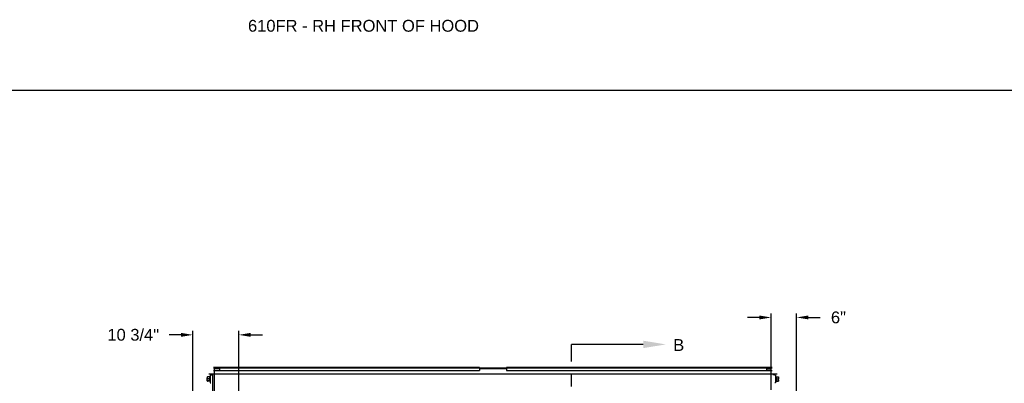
# Model space of a CAD drawing. Header units: inches. Extents: x 170 to 284, y 215 to 248.
# Tile 390 of 656: x 200.76 to 208.58, y 225.17 to 228.05. Entities that reach past the tile are written whole.
import ezdxf
from ezdxf import colors
from ezdxf.entities.mleader import LeaderData, LeaderLine
from ezdxf.math import Vec2, Vec3

# ---------------------------------------------------------------- set-up
doc = ezdxf.new("R2010")
doc.units = ezdxf.units.IN
doc.header["$LTSCALE"] = 0.25
doc.header["$MEASUREMENT"] = 0
doc.linetypes.add('CENTER', pattern=[2, 1.25, -0.25, 0.25, -0.25])
for name, color, linetype in [('ANNOTATIONS', 1, 'Continuous'), ('RH FRONT OF HOOD', 7, 'Continuous'), ('SECTION CUTS', 6, 'CENTER')]:
    doc.layers.add(name, color=color, linetype=linetype)
doc.styles.add('ARIAL', font='arial.ttf', dxfattribs={"height": 0.09375})
doc.styles.get("Standard").update_dxf_attribs({"font": 'romans.shx'})
doc.dimstyles.new('STANDARD$0', dxfattribs={"dimtxt": 0.09375, "dimasz": 0.09375, "dimexe": 0.03125, "dimexo": 0.046875, "dimgap": 0.09, "dimtad": 0, "dimtih": 1, "dimtoh": 1, "dimdec": 4, "dimzin": 0, "dimdsep": 46, "dimtxsty": 'ARIAL', "dimcen": 0.09, "dimadec": 0, "dimazin": 0, "dimtfac": 1, "dimtdec": 4, "dimtofl": 0, "dimtmove": 0, "dimatfit": 1, "dimfxl": 1, "dimtolj": 1, "dimtzin": 0, "dimarcsym": 0})

# ---------------------------------------------------------------- blocks, each defined once
blk = doc.blocks.new('*D127')
at = {"layer": 'ANNOTATIONS', "color": 0, "lineweight": -2, "transparency": 16777216}
for p, q in [((202.0406, 225.5512), (201.9469, 225.5512)), ((202.1344, 224.9453), (202.1344, 225.5824)), ((202.5003, 224.4645), (202.5003, 225.5824)), ((202.5941, 225.5512), (202.6878, 225.5512))]:
    blk.add_line(p, q, dxfattribs=at)
at = {"layer": 'ANNOTATIONS', "color": 0, "transparency": 16777216}
for points in [[(202.0406, 225.5668), (202.0406, 225.5355), (202.1344, 225.5512)], [(202.5941, 225.5668), (202.5941, 225.5355), (202.5003, 225.5512)]]:
    blk.add_solid(points, dxfattribs=at)
at = {"layer": 'defpoints', "color": 0, "transparency": 16777216}
for p in [(202.5003, 225.5512), (202.1344, 224.8984), (202.5003, 224.4177)]:
    blk.add_point(p, dxfattribs=at)
at = {"layer": 'ANNOTATIONS', "color": 0, "transparency": 16777216, "insert": (201.6618, 225.5512), "char_height": 0.09375, "attachment_point": 5, "style": 'ARIAL'}
blk.add_mtext('\\A1;10 3/4"', dxfattribs=at)
blk = doc.blocks.new('*D128')
at = {"layer": 'ANNOTATIONS', "color": 0, "lineweight": -2, "transparency": 16777216}
for p, q in [((206.6315, 225.6894), (206.5378, 225.6894)), ((206.7253, 225.1151), (206.7253, 225.7206)), ((206.9273, 224.9897), (206.9273, 225.7206)), ((207.021, 225.6894), (207.1148, 225.6894))]:
    blk.add_line(p, q, dxfattribs=at)
at = {"layer": 'ANNOTATIONS', "color": 0, "transparency": 16777216}
for points in [[(206.6315, 225.705), (206.6315, 225.6738), (206.7253, 225.6894)], [(207.021, 225.705), (207.021, 225.6738), (206.9273, 225.6894)]]:
    blk.add_solid(points, dxfattribs=at)
at = {"layer": 'defpoints', "color": 0, "transparency": 16777216}
for p in [(206.9273, 225.6894), (206.7253, 225.0682), (206.9273, 224.9429)]:
    blk.add_point(p, dxfattribs=at)
at = {"layer": 'ANNOTATIONS', "color": 0, "transparency": 16777216, "insert": (207.2589, 225.6894), "char_height": 0.09375, "attachment_point": 5, "style": 'ARIAL'}
blk.add_mtext('\\A1;6"', dxfattribs=at)

msp = doc.modelspace()

# ---------------------------------------------------------------- linework, layer by layer
at = {"layer": 'defpoints'}
msp.add_lwpolyline([(213.72204, 214.75854), (194.25216, 214.75854), (194.25216, 227.49365), (213.72204, 227.49365)], close=True, dxfattribs=at)
at = {"layer": 'RH FRONT OF HOOD'}
for p, q in [((206.77213, 225.23903), (202.26084, 225.23903)), ((206.77213, 225.23798), (202.26084, 225.23798)), ((202.27317, 225.21898), (202.26783, 225.21898)), ((202.26783, 225.21898), (202.26783, 225.18209)), ((202.27776, 225.23047), (202.27317, 225.23047)), ((202.27317, 225.23047), (202.27317, 225.17055)), ((202.27776, 225.23475), (202.29488, 225.23475)), ((202.29488, 225.07503), (202.29488, 225.23475)), ((204.40948, 225.29065), (202.29936, 225.29065)), ((202.29936, 225.2901), (204.40948, 225.2901)), ((202.29936, 225.26771), (204.40948, 225.26771)), ((202.29936, 225.26714), (204.40948, 225.26714)), ((202.34624, 225.28611), (202.30772, 225.28611)), ((202.30772, 225.28183), (202.30772, 225.28611)), ((202.30772, 225.23903), (202.30772, 225.28183)), ((202.34624, 225.28183), (202.30772, 225.28183)), ((202.30772, 224.40973), (202.30772, 225.23475)), ((202.30772, 225.07503), (202.30772, 225.23475)), ((202.34624, 225.29065), (202.34624, 225.2901)), ((202.34624, 225.2901), (202.34624, 225.26771)), ((202.34624, 225.26771), (202.34624, 225.26714)), ((204.40948, 225.29065), (204.40948, 225.2901)), ((204.40948, 225.2901), (204.40948, 225.26771)), ((204.62349, 225.28611), (204.40948, 225.28611)), ((204.62349, 225.28183), (204.40948, 225.28183)), ((204.40948, 225.26771), (204.40948, 225.26714)), ((206.7336, 225.29065), (204.62349, 225.29065)), ((204.62349, 225.29065), (204.62349, 225.2901)), ((204.62349, 225.2901), (204.62349, 225.26771)), ((204.62349, 225.2901), (206.7336, 225.2901)), ((204.62349, 225.26771), (204.62349, 225.26714)), ((204.62349, 225.26771), (206.7336, 225.26771)), ((204.62349, 225.26714), (206.7336, 225.26714)), ((206.68673, 225.29065), (206.68673, 225.2901)), ((206.68673, 225.29065), (206.68673, 225.2901)), ((206.68673, 225.2901), (206.68673, 225.26771)), ((206.68673, 225.2901), (206.68673, 225.26771)), ((206.72525, 225.28611), (206.68673, 225.28611)), ((206.68673, 225.28611), (206.72525, 225.28611)), ((206.72525, 225.28183), (206.68673, 225.28183)), ((206.68673, 225.28183), (206.72525, 225.28183)), ((206.68673, 225.26771), (206.68673, 225.26714)), ((206.68673, 225.26771), (206.68673, 225.26714)), ((206.72525, 225.28183), (206.72525, 225.28611)), ((206.72525, 225.28183), (206.72525, 225.28611)), ((206.72525, 225.23903), (206.72525, 225.28183)), ((206.72525, 225.23903), (206.72525, 225.28183)), ((206.75521, 225.23475), (206.73809, 225.23475)), ((206.75521, 225.23047), (206.7598, 225.23047)), ((206.7598, 225.23047), (206.7598, 225.17055)), ((206.7598, 225.21898), (206.76514, 225.21898)), ((206.76514, 225.21898), (206.76514, 225.18209)), ((202.24868, 225.21656), (202.24868, 225.20895)), ((202.24868, 225.1929), (202.24868, 225.20895)), ((202.24868, 225.1929), (202.24868, 225.18446)), ((202.26569, 225.21684), (202.25082, 225.21684)), ((202.26569, 225.20106), (202.25082, 225.20106)), ((202.26569, 225.18473), (202.25082, 225.18473)), ((202.26569, 225.18418), (202.25082, 225.18418)), ((202.27317, 225.18209), (202.26783, 225.18209)), ((202.27317, 225.17055), (202.27776, 225.17055)), ((206.7598, 225.17055), (206.75521, 225.17055)), ((206.7598, 225.18209), (206.76514, 225.18209)), ((206.76728, 225.21684), (206.78214, 225.21684)), ((206.76728, 225.20106), (206.78214, 225.20106)), ((206.76728, 225.18473), (206.78214, 225.18473)), ((206.76728, 225.18418), (206.78214, 225.18418)), ((206.78428, 225.21656), (206.78428, 225.20895)), ((206.78428, 225.1929), (206.78428, 225.20895)), ((206.78428, 225.1929), (206.78428, 225.18446))]:
    msp.add_line(p, q, dxfattribs=at)
for points, knots in [([(202.25082, 225.21684), (202.25026, 225.21561), (202.24912, 225.21311), (202.24869, 225.21039), (202.24868, 225.20899), (202.24868, 225.20895)], [0, 0, 0, 0, 0.4845461, 0.9867483, 1, 1, 1, 1]), ([(202.24868, 225.21656), (202.24877, 225.2166), (202.24893, 225.21668), (202.24989, 225.21677), (202.25062, 225.21682), (202.25082, 225.21684)], [0, 0, 0, 0, 0.4066349, 0.8279722, 1, 1, 1, 1]), ([(202.24868, 225.20895), (202.24877, 225.20785), (202.24893, 225.2056), (202.24989, 225.20298), (202.25062, 225.2015), (202.25082, 225.20106)], [0, 0, 0, 0, 0.4066349, 0.8279722, 1, 1, 1, 1]), ([(202.24868, 225.1929), (202.24869, 225.19309), (202.2487, 225.19431), (202.24905, 225.1966), (202.24991, 225.19912), (202.2506, 225.20058), (202.25082, 225.20106)], [0, 0, 0, 0, 0.06692138, 0.43583683, 0.81526676, 1, 1, 1, 1]), ([(202.25082, 225.18473), (202.25051, 225.18543), (202.24975, 225.18706), (202.24889, 225.18979), (202.24875, 225.19185), (202.24868, 225.1929)], [0, 0, 0, 0, 0.26544469, 0.62807321, 1, 1, 1, 1]), ([(202.25082, 225.18473), (202.25026, 225.18469), (202.24912, 225.1846), (202.24869, 225.18451), (202.24868, 225.18446), (202.24868, 225.18446)], [0, 0, 0, 0, 0.48454611, 0.98674827, 1, 1, 1, 1]), ([(202.24868, 225.18446), (202.24877, 225.18442), (202.24893, 225.18434), (202.24989, 225.18424), (202.25062, 225.18419), (202.25082, 225.18418)], [0, 0, 0, 0, 0.4066349, 0.8279722, 1, 1, 1, 1]), ([(202.26569, 225.21684), (202.26625, 225.21561), (202.26739, 225.21311), (202.26782, 225.21039), (202.26783, 225.20899), (202.26783, 225.20895)], [0, 0, 0, 0, 0.4845461, 0.9867483, 1, 1, 1, 1]), ([(202.26783, 225.21656), (202.26774, 225.2166), (202.26758, 225.21668), (202.26662, 225.21677), (202.2659, 225.21682), (202.26569, 225.21684)], [0, 0, 0, 0, 0.4066349, 0.8279722, 1, 1, 1, 1]), ([(202.26783, 225.20895), (202.26774, 225.20785), (202.26758, 225.2056), (202.26662, 225.20298), (202.2659, 225.2015), (202.26569, 225.20106)], [0, 0, 0, 0, 0.4066349, 0.8279722, 1, 1, 1, 1]), ([(202.26783, 225.1929), (202.26782, 225.19309), (202.26781, 225.19431), (202.26746, 225.1966), (202.2666, 225.19912), (202.26591, 225.20058), (202.26569, 225.20106)], [0, 0, 0, 0, 0.06692138, 0.43583683, 0.81526676, 1, 1, 1, 1]), ([(202.26569, 225.18473), (202.266, 225.18543), (202.26676, 225.18706), (202.26762, 225.18979), (202.26776, 225.19185), (202.26783, 225.1929)], [0, 0, 0, 0, 0.2654447, 0.6280732, 1, 1, 1, 1]), ([(202.26569, 225.18473), (202.26625, 225.18469), (202.26739, 225.1846), (202.26782, 225.18451), (202.26783, 225.18446), (202.26783, 225.18446)], [0, 0, 0, 0, 0.4845461, 0.9867483, 1, 1, 1, 1]), ([(202.26783, 225.18446), (202.26774, 225.18442), (202.26758, 225.18434), (202.26662, 225.18424), (202.2659, 225.18419), (202.26569, 225.18418)], [0, 0, 0, 0, 0.4066349, 0.82797221, 1, 1, 1, 1]), ([(206.76728, 225.21684), (206.76672, 225.21561), (206.76557, 225.21311), (206.76515, 225.21039), (206.76514, 225.20899), (206.76514, 225.20895)], [0, 0, 0, 0, 0.4845461, 0.9867483, 1, 1, 1, 1]), ([(206.76514, 225.21656), (206.76522, 225.2166), (206.76539, 225.21668), (206.76635, 225.21677), (206.76707, 225.21682), (206.76728, 225.21684)], [0, 0, 0, 0, 0.4066349, 0.8279722, 1, 1, 1, 1]), ([(206.76514, 225.20895), (206.76522, 225.20785), (206.76539, 225.2056), (206.76635, 225.20298), (206.76707, 225.2015), (206.76728, 225.20106)], [0, 0, 0, 0, 0.4066349, 0.8279722, 1, 1, 1, 1]), ([(206.76514, 225.1929), (206.76514, 225.19309), (206.76516, 225.19431), (206.76551, 225.1966), (206.76637, 225.19912), (206.76706, 225.20058), (206.76728, 225.20106)], [0, 0, 0, 0, 0.06692138, 0.43583683, 0.81526676, 1, 1, 1, 1]), ([(206.76728, 225.18473), (206.76696, 225.18543), (206.76621, 225.18706), (206.76534, 225.18979), (206.76521, 225.19185), (206.76514, 225.1929)], [0, 0, 0, 0, 0.2654447, 0.6280732, 1, 1, 1, 1]), ([(206.76728, 225.18473), (206.76672, 225.18469), (206.76557, 225.1846), (206.76515, 225.18451), (206.76514, 225.18446), (206.76514, 225.18446)], [0, 0, 0, 0, 0.4845461, 0.9867483, 1, 1, 1, 1]), ([(206.76514, 225.18446), (206.76522, 225.18442), (206.76539, 225.18434), (206.76635, 225.18424), (206.76707, 225.18419), (206.76728, 225.18418)], [0, 0, 0, 0, 0.4066349, 0.82797221, 1, 1, 1, 1]), ([(206.78214, 225.21684), (206.78271, 225.21561), (206.78385, 225.21311), (206.78428, 225.21039), (206.78428, 225.20899), (206.78428, 225.20895)], [0, 0, 0, 0, 0.4845461, 0.9867483, 1, 1, 1, 1]), ([(206.78428, 225.21656), (206.7842, 225.2166), (206.78404, 225.21668), (206.78307, 225.21677), (206.78235, 225.21682), (206.78214, 225.21684)], [0, 0, 0, 0, 0.4066349, 0.8279722, 1, 1, 1, 1]), ([(206.78428, 225.20895), (206.7842, 225.20785), (206.78404, 225.2056), (206.78307, 225.20298), (206.78235, 225.2015), (206.78214, 225.20106)], [0, 0, 0, 0, 0.4066349, 0.8279722, 1, 1, 1, 1]), ([(206.78428, 225.1929), (206.78428, 225.19309), (206.78427, 225.19431), (206.78391, 225.1966), (206.78306, 225.19912), (206.78237, 225.20058), (206.78214, 225.20106)], [0, 0, 0, 0, 0.06692138, 0.43583683, 0.81526676, 1, 1, 1, 1]), ([(206.78214, 225.18473), (206.78246, 225.18543), (206.78321, 225.18706), (206.78408, 225.18979), (206.78421, 225.19185), (206.78428, 225.1929)], [0, 0, 0, 0, 0.26544469, 0.62807321, 1, 1, 1, 1]), ([(206.78214, 225.18473), (206.78271, 225.18469), (206.78385, 225.1846), (206.78428, 225.18451), (206.78428, 225.18446), (206.78428, 225.18446)], [0, 0, 0, 0, 0.48454611, 0.98674827, 1, 1, 1, 1]), ([(206.78428, 225.18446), (206.7842, 225.18442), (206.78404, 225.18434), (206.78307, 225.18424), (206.78235, 225.18419), (206.78214, 225.18418)], [0, 0, 0, 0, 0.4066349, 0.8279722, 1, 1, 1, 1])]:
    msp.add_open_spline(points, degree=3, knots=knots, dxfattribs=at)
at = {"layer": 'SECTION CUTS'}
msp.add_line((205.13955, 219.82804), (205.13955, 225.47531), dxfattribs=at)

# ---------------------------------------------------------------- texts
at = {"layer": 'ANNOTATIONS', "insert": (202.57261, 228.05267), "char_height": 0.09375, "width": 4.6220629, "attachment_point": 1, "line_spacing_factor": 0.86134, "style": 'ARIAL'}
msp.add_mtext('610FR - RH FRONT OF HOOD', dxfattribs=at)
at = {"layer": 'SECTION CUTS', "style": 'ARIAL'}
msp.add_text('B', height=0.09375, dxfattribs=at).set_placement((205.94758, 225.42361))

# ---------------------------------------------------------------- dimensions: what is measured, and where the dimension line sits
at = {"layer": 'ANNOTATIONS'}
for base, p1, p2, text, picture, middle in [((202.50032, 225.55116), (202.13437, 224.89843), (202.50032, 224.41767), '10 3/4"', '*D127', (201.66176, 225.55116)), ((206.92727, 225.68939), (206.72525, 225.06822), (206.92727, 224.94285), '6"', '*D128', (207.25891, 225.68939))]:
    dim = msp.add_linear_dim(base=base, p1=p1, p2=p2, text=text, dimstyle='STANDARD$0', override={"dimarcsym": 1}, dxfattribs=at)
    dim.commit()
    dim.dimension.update_dxf_attribs({"geometry": picture, "text_midpoint": middle, "dimtype": 160})

# ---------------------------------------------------------------- leaders
at = {"layer": 'SECTION CUTS'}
ml = msp.add_multileader_mtext('Standard', dxfattribs=at)
ml.set_content('', color=256)
ml.set_leader_properties()
ml.build(insert=Vec2(0, 0))
ml.multileader.update_dxf_attribs({"dogleg_length": 0, "arrow_head_size": 0.18})
ctx = ml.context
ctx.base_point, ctx.char_height, ctx.arrow_head_size, ctx.landing_gap_size, ctx.plane_origin, ctx.plane_x_axis, ctx.plane_y_axis = Vec3(205.13955, 225.47531), 0.18, 0.18, 0, Vec3(205.88907, 225.47531), Vec3(0, 1), Vec3(-1, 0)
notes = []
notes.append((ctx, [(0, (1, 1, 0), (205.13955, 225.47531), (1, 0), 0, [(0, [(205.88907, 225.47531)], 0, [])])]))
ctx.mtext.insert, ctx.mtext.text_direction, ctx.mtext.rotation, ctx.mtext.flow_direction = Vec3(205.04955, 225.47531), Vec3(0, 1), 1.5707963, 5
for ctx, leaders in notes:
    for number, flags, end, landing, length, lines in leaders:
        leader = LeaderData()
        leader.index, (leader.has_last_leader_line, leader.has_dogleg_vector, leader.attachment_direction) = number, flags
        leader.last_leader_point, leader.dogleg_vector, leader.dogleg_length = Vec3(end), Vec3(landing), length
        for number, points, colour, breaks in lines:
            line = LeaderLine()
            line.index, line.vertices, line.color, line.breaks = number, Vec3.list(points), colors.encode_raw_color(colour), breaks
            leader.lines.append(line)
        ctx.leaders.append(leader)

doc.saveas('drawing.dxf')
